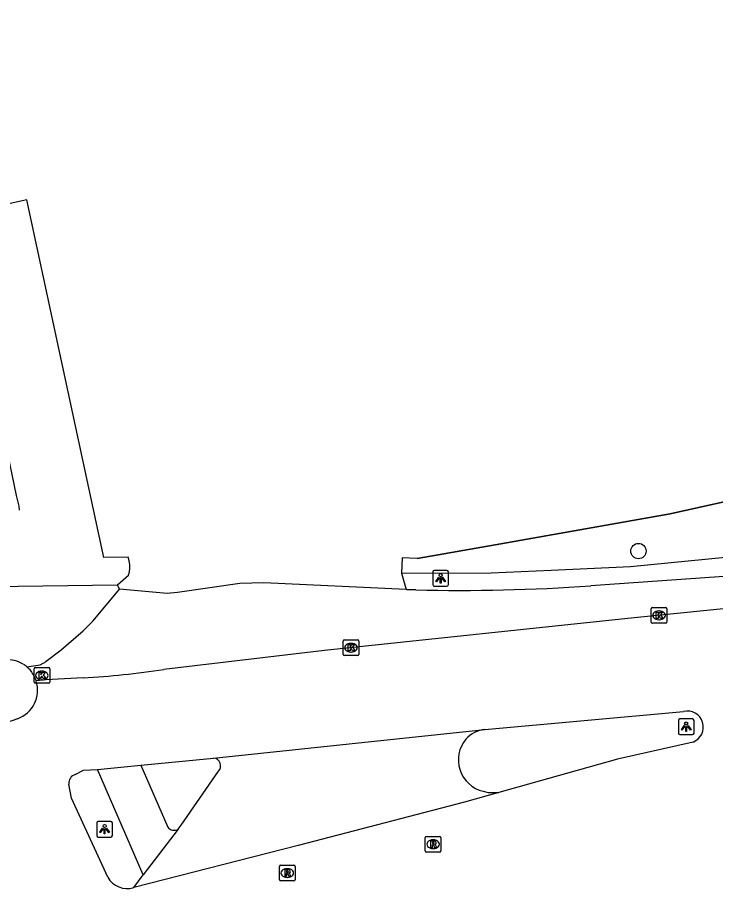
# Model space of a CAD drawing. Extents: x 161477 to 163040, y 383680 to 384868.
# Drawn here: x 161820.9 to 161865.5, y 383691.8 to 383747.4 of the extents above; entities that cross this region are included whole.
import ezdxf

# ---------------------------------------------------------------- set-up
doc = ezdxf.new("R2010")
doc.units = 0
for name, color, linetype in [('IMGEO_Boom', 7, 'Continuous'), ('IMGEO_Fietspad_open', 7, 'Continuous'), ('IMGEO_Groenvoorziening', 7, 'Continuous'), ('IMGEO_Hek', 7, 'Continuous'), ('IMGEO_Kolk', 7, 'Continuous'), ('IMGEO_Lichtpunt', 7, 'Continuous'), ('IMGEO_Rijbaan_lokaal_gesloten', 7, 'Continuous'), ('IMGEO_Rijbaan_lokaal_open', 7, 'Continuous'), ('IMGEO_Rioolput', 7, 'Continuous'), ('IMGEO_Voetpad_open', 7, 'Continuous')]:
    doc.layers.add(name, color=color, linetype=linetype)

msp = doc.modelspace()

# ---------------------------------------------------------------- linework, layer by layer
at = {"layer": 'IMGEO_Boom'}
msp.add_circle((161860.557, 383713.326), 0.489, dxfattribs=at)
at = {"layer": 'IMGEO_Fietspad_open'}
for points in [[(161827.453, 383710.89), (161827.31, 383711.172)], [(161828.958, 383692.655), (161826.037, 383699.389)], [(161828.809, 383699.662), (161830.528, 383695.697)]]:
    msp.add_lwpolyline(points, dxfattribs=at)
for centre, radius, start, end in [((161820.27, 383704.452), 1.947, 57.8241, 94.1263), ((161820.25, 383704.424), 1.982, 49.3755, 57.7552), ((161830.933, 383696.028), 0.523, 219.2882, 298.5971)]:
    msp.add_arc(centre, radius, start, end, dxfattribs=at)
at = {"layer": 'IMGEO_Groenvoorziening'}
msp.add_lwpolyline([(162298.918, 383814.561), (162261.093, 383802.89), (162253.58, 383800.741), (162226.943, 383794.593), (162215.712, 383792.241), (162200.206, 383788.993), (162072.878, 383760.064), (162061.02, 383757.619), (162034.23, 383752.621), (161913.963, 383727.199), (161882.566, 383720.155), (161862.581, 383715.7), (161851.783, 383713.796), (161847.772, 383713.088), (161846.442, 383712.853), (161845.476, 383712.892), (161845.445, 383711.912)], dxfattribs=at)
at = {"layer": 'IMGEO_Hek'}
for points in [[(161846.442, 383712.853), (161847.772, 383713.088), (161851.783, 383713.796), (161862.581, 383715.7), (161882.566, 383720.155), (161913.963, 383727.199), (162034.23, 383752.621), (162061.02, 383757.619)], [(161821.054, 383715.932), (161821.047, 383716.185), (161820.861, 383716.869), (161820.161, 383720.275)]]:
    msp.add_lwpolyline(points, dxfattribs=at)
at = {"layer": 'IMGEO_Kolk'}
for p, q in [((161861.447, 383709.723), (161862.299, 383709.723)), ((161861.372, 383708.797), (161861.372, 383709.649)), ((161861.86, 383709.503), (161861.885, 383709.503)), ((161862.373, 383709.649), (161862.373, 383708.797)), ((161862.299, 383708.723), (161861.447, 383708.723)), ((161861.883, 383708.943), (161861.858, 383708.943)), ((161841.715, 383706.729), (161841.715, 383707.581)), ((161841.79, 383707.655), (161842.642, 383707.655)), ((161842.716, 383707.581), (161842.716, 383706.729)), ((161842.203, 383707.435), (161842.228, 383707.435)), ((161842.642, 383706.655), (161841.79, 383706.655)), ((161842.226, 383706.875), (161842.201, 383706.875)), ((161821.988, 383704.961), (161821.988, 383705.813)), ((161822.063, 383705.887), (161822.915, 383705.887)), ((161822.989, 383705.813), (161822.989, 383704.961)), ((161822.476, 383705.667), (161822.501, 383705.667)), ((161822.915, 383704.887), (161822.063, 383704.887)), ((161822.499, 383705.107), (161822.474, 383705.107))]:
    msp.add_line(p, q, dxfattribs=at)
for points in [[(161861.447, 383709.723), (161862.299, 383709.723)], [(161861.372, 383708.797), (161861.372, 383709.649)], [(161861.693, 383709.423), (161861.816, 383709.423), (161861.816, 383709.272), (161861.946, 383709.423), (161862.11, 383709.423), (161861.964, 383709.272), (161862.117, 383709.023), (161861.965, 383709.023), (161861.88, 383709.187), (161861.816, 383709.12), (161861.816, 383709.023), (161861.693, 383709.023), (161861.693, 383709.423)], [(161862.373, 383709.649), (161862.373, 383708.797)], [(161862.299, 383708.723), (161861.447, 383708.723)], [(161841.715, 383706.729), (161841.715, 383707.581)], [(161841.79, 383707.655), (161842.642, 383707.655)], [(161842.716, 383707.581), (161842.716, 383706.729)], [(161842.036, 383707.355), (161842.159, 383707.355), (161842.159, 383707.204), (161842.289, 383707.355), (161842.453, 383707.355), (161842.307, 383707.204), (161842.46, 383706.955), (161842.308, 383706.955), (161842.223, 383707.119), (161842.159, 383707.052), (161842.159, 383706.955), (161842.036, 383706.955), (161842.036, 383707.355)], [(161842.642, 383706.655), (161841.79, 383706.655)], [(161821.988, 383704.961), (161821.988, 383705.813)], [(161822.063, 383705.887), (161822.915, 383705.887)], [(161822.989, 383705.813), (161822.989, 383704.961)], [(161822.309, 383705.587), (161822.432, 383705.587), (161822.432, 383705.436), (161822.562, 383705.587), (161822.726, 383705.587), (161822.58, 383705.436), (161822.733, 383705.187), (161822.581, 383705.187), (161822.496, 383705.351), (161822.432, 383705.284), (161822.432, 383705.187), (161822.309, 383705.187), (161822.309, 383705.587)], [(161822.915, 383704.887), (161822.063, 383704.887)]]:
    msp.add_lwpolyline(points, dxfattribs=at)
for centre, start, end in [((161861.449, 383709.647), 91.552, 178.448), ((161861.449, 383709.647), 91.552, 178.448), ((161862.297, 383709.647), 1.552, 88.448), ((161862.297, 383709.647), 1.552, 88.448), ((161861.449, 383708.799), 181.552, 268.448), ((161861.449, 383708.799), 181.552, 268.448), ((161862.297, 383708.799), 271.552, 358.448), ((161862.297, 383708.799), 271.552, 358.448), ((161841.792, 383707.579), 91.552, 178.448), ((161841.792, 383707.579), 91.552, 178.448), ((161842.64, 383707.579), 1.552, 88.448), ((161842.64, 383707.579), 1.552, 88.448), ((161841.792, 383706.731), 181.552, 268.448), ((161841.792, 383706.731), 181.552, 268.448), ((161842.64, 383706.731), 271.552, 358.448), ((161842.64, 383706.731), 271.552, 358.448), ((161822.065, 383705.811), 91.552, 178.448), ((161822.065, 383705.811), 91.552, 178.448), ((161822.913, 383705.811), 1.552, 88.448), ((161822.913, 383705.811), 1.552, 88.448), ((161822.065, 383704.963), 181.552, 268.448), ((161822.065, 383704.963), 181.552, 268.448), ((161822.913, 383704.963), 271.552, 358.448), ((161822.913, 383704.963), 271.552, 358.448)]:
    msp.add_arc(centre, 0.0765, start, end, dxfattribs=at)
for centre, major_axis, ratio, start_param, end_param in [((161861.859, 383709.223), (-0.387, 0.002), 0.722429, 4.712389, 7.853982), ((161861.884, 383709.223), (-0.39, 0.002), 0.717154, 1.570796, 4.712389), ((161842.202, 383707.155), (-0.387, 0.002), 0.722429, 4.712389, 7.853982), ((161842.227, 383707.155), (-0.39, 0.002), 0.717154, 1.570796, 4.712389), ((161822.475, 383705.387), (-0.387, 0.002), 0.722429, 4.712389, 7.853982), ((161822.5, 383705.387), (-0.39, 0.002), 0.717154, 1.570796, 4.712389)]:
    msp.add_ellipse(centre, major_axis=major_axis, ratio=ratio, start_param=start_param, end_param=end_param, dxfattribs=at)
at = {"layer": 'IMGEO_Lichtpunt'}
for p, q in [((161847.436, 383711.991), (161847.436, 383711.184)), ((161847.436, 383711.991), (161847.436, 383711.184)), ((161848.338, 383712.086), (161847.53, 383712.086)), ((161848.338, 383712.086), (161847.53, 383712.086)), ((161848.432, 383711.184), (161848.432, 383711.991)), ((161848.432, 383711.184), (161848.432, 383711.991)), ((161847.53, 383711.09), (161848.338, 383711.09)), ((161847.53, 383711.09), (161848.338, 383711.09)), ((161863.107, 383702.521), (161863.107, 383701.714)), ((161863.107, 383702.521), (161863.107, 383701.714)), ((161864.009, 383702.616), (161863.201, 383702.616)), ((161864.009, 383702.616), (161863.201, 383702.616)), ((161864.103, 383701.714), (161864.103, 383702.521)), ((161864.103, 383701.714), (161864.103, 383702.521)), ((161863.201, 383701.62), (161864.009, 383701.62)), ((161863.201, 383701.62), (161864.009, 383701.62)), ((161825.992, 383695.979), (161825.992, 383695.172)), ((161825.992, 383695.979), (161825.992, 383695.172)), ((161826.894, 383696.074), (161826.086, 383696.074)), ((161826.894, 383696.074), (161826.086, 383696.074)), ((161826.988, 383695.172), (161826.988, 383695.979)), ((161826.988, 383695.172), (161826.988, 383695.979)), ((161826.086, 383695.078), (161826.894, 383695.078)), ((161826.086, 383695.078), (161826.894, 383695.078))]:
    msp.add_line(p, q, dxfattribs=at)
for points in [[(161847.81, 383711.655), (161847.849, 383711.627), (161847.661, 383711.365), (161847.623, 383711.392), (161847.81, 383711.655)], [(161847.912, 383711.607), (161847.959, 383711.607), (161847.959, 383711.285), (161847.912, 383711.285), (161847.912, 383711.607)], [(161848.022, 383711.627), (161848.06, 383711.654), (161848.247, 383711.392), (161848.208, 383711.364), (161848.022, 383711.627)], [(161863.481, 383702.185), (161863.52, 383702.157), (161863.332, 383701.895), (161863.294, 383701.922), (161863.481, 383702.185)], [(161863.583, 383702.137), (161863.63, 383702.137), (161863.63, 383701.815), (161863.583, 383701.815), (161863.583, 383702.137)], [(161863.693, 383702.157), (161863.731, 383702.184), (161863.918, 383701.922), (161863.879, 383701.894), (161863.693, 383702.157)], [(161826.366, 383695.643), (161826.405, 383695.615), (161826.217, 383695.353), (161826.179, 383695.38), (161826.366, 383695.643)], [(161826.468, 383695.595), (161826.515, 383695.595), (161826.515, 383695.273), (161826.468, 383695.273), (161826.468, 383695.595)], [(161826.578, 383695.615), (161826.616, 383695.642), (161826.803, 383695.38), (161826.764, 383695.352), (161826.578, 383695.615)]]:
    msp.add_lwpolyline(points, dxfattribs=at)
for centre in [(161847.935, 383711.789), (161863.606, 383702.319), (161826.491, 383695.777)]:
    msp.add_circle(centre, 0.0994, dxfattribs=at)
for centre, start, end in [((161847.53, 383711.991), 90, 180), ((161847.53, 383711.991), 90, 180), ((161848.338, 383711.991), 0, 90), ((161848.338, 383711.991), 0, 90), ((161847.53, 383711.184), 180, 270), ((161847.53, 383711.184), 180, 270), ((161848.338, 383711.184), 270, 0), ((161848.338, 383711.184), 270, 360), ((161863.201, 383702.521), 90, 180), ((161863.201, 383702.521), 90, 180), ((161864.009, 383702.521), 0, 90), ((161864.009, 383702.521), 0, 90), ((161863.201, 383701.714), 180, 270), ((161863.201, 383701.714), 180, 270), ((161864.009, 383701.714), 270, 0), ((161864.009, 383701.714), 270, 360), ((161826.086, 383695.979), 90, 180), ((161826.086, 383695.979), 90, 180), ((161826.894, 383695.979), 0, 90), ((161826.894, 383695.979), 0, 90), ((161826.086, 383695.172), 180, 270), ((161826.086, 383695.172), 180, 270), ((161826.894, 383695.172), 270, 0), ((161826.894, 383695.172), 270, 360)]:
    msp.add_arc(centre, 0.0946, start, end, dxfattribs=at)
at = {"layer": 'IMGEO_Rijbaan_lokaal_gesloten'}
for points in [[(161896.628, 383715.806), (161869.988, 383710.05), (161860.284, 383709.059), (161840.522, 383706.975), (161830.265, 383705.771)], [(161825.131, 383705.232), (161822.749, 383705.104), (161822.128, 383705.034)], [(161850.751, 383701.947), (161863.44, 383703.09)], [(161820.93, 383702.623), (161820.281, 383702.377), (161817.423, 383701.704)], [(161833.45, 383700.115), (161850.751, 383701.947)], [(161864.047, 383701.14), (161859.216, 383700.045), (161851.649, 383697.913)], [(161828.809, 383699.662), (161833.45, 383700.115)], [(161824.616, 383699.074), (161825.147, 383699.348), (161826.037, 383699.389)], [(161826.037, 383699.389), (161828.809, 383699.662)], [(161826.698, 383692.517), (161824.371, 383697.557), (161824.21, 383698.458)], [(161851.649, 383697.913), (161849.463, 383697.297), (161838.851, 383694.535), (161828.35, 383691.851)]]:
    msp.add_lwpolyline(points, dxfattribs=at)
for centre, radius, start, end in [((161822.257, 383757.327), 52.174, 273.1577, 278.8289), ((161820.27, 383704.454), 1.947, 289.8273, 17.3281), ((161863.675, 383702.094), 1.024, 291.331, 103.2498), ((161824.816, 383698.5), 0.608, 109.2259, 183.997), ((161827.934, 383693.202), 1.413, 208.9871, 287.0994)]:
    msp.add_arc(centre, radius, start, end, dxfattribs=at)
at = {"layer": 'IMGEO_Rijbaan_lokaal_open'}
for points in [[(161827.31, 383711.172), (161828.016, 383711.784), (161828.077, 383712.007), (161828.106, 383712.24), (161828.101, 383712.477), (161828.063, 383712.708), (161827.993, 383712.929), (161826.437, 383712.922), (161821.533, 383735.727), (161817.478, 383734.836), (161817.149, 383734.764), (161817.357, 383733.816)], [(161896.628, 383715.806), (161896.598, 383715.924), (161894.388, 383715.557), (161892.078, 383715.1), (161888.359, 383714.405), (161885.419, 383713.969), (161883.061, 383713.651), (161881.009, 383713.345), (161874.74, 383712.504), (161866.931, 383711.764), (161857.515, 383711.104)], [(161816.202, 383711.027), (161827.31, 383711.172)], [(161821.54, 383705.928), (161822.379, 383706.076), (161822.564, 383706.162), (161822.671, 383706.224), (161822.769, 383706.293), (161823.72, 383707.023), (161825.122, 383708.236), (161825.766, 383708.879), (161827.453, 383710.89)], [(161845.727, 383710.877), (161836.645, 383711.302), (161835.112, 383711.245), (161831.153, 383710.682), (161830.493, 383710.624), (161827.453, 383710.89)], [(161846.351, 383710.845), (161845.823, 383710.856), (161845.803, 383710.86), (161845.777, 383710.866), (161845.752, 383710.871), (161845.727, 383710.877)], [(161831.183, 383695.569), (161831.388, 383695.838), (161833.762, 383699.283)], [(161850.648, 383697.995), (161850.967, 383697.929), (161851.649, 383697.913)], [(161831.183, 383695.569), (161828.958, 383692.655)], [(161828.35, 383691.851), (161828.958, 383692.655)]]:
    msp.add_lwpolyline(points, dxfattribs=at)
for centre, radius, start, end in [((161849.122, 383832.15), 121.337, 268.69151, 273.96649), ((161820.275, 383704.456), 1.941, 17.3308, 49.3365), ((161851.043, 383699.895), 2.073, 98.1109, 136.3406), ((161851.135, 383700.005), 2.068, 140.2908, 256.3829), ((161833.403, 383699.623), 0.494, 316.5127, 84.5994)]:
    msp.add_arc(centre, radius, start, end, dxfattribs=at)
at = {"layer": 'IMGEO_Rioolput'}
for p, q in [((161846.955, 383694.194), (161846.955, 383695.046)), ((161847.03, 383695.12), (161847.882, 383695.12)), ((161847.443, 383694.9), (161847.468, 383694.9)), ((161847.956, 383695.046), (161847.956, 383694.194)), ((161847.882, 383694.12), (161847.03, 383694.12)), ((161847.466, 383694.34), (161847.441, 383694.34)), ((161837.648, 383692.353), (161837.648, 383693.205)), ((161837.723, 383693.279), (161838.575, 383693.279)), ((161838.136, 383693.059), (161838.161, 383693.059)), ((161838.649, 383693.205), (161838.649, 383692.353)), ((161838.159, 383692.499), (161838.134, 383692.499)), ((161838.575, 383692.279), (161837.723, 383692.279))]:
    msp.add_line(p, q, dxfattribs=at)
for points in [[(161846.955, 383694.194), (161846.955, 383695.046)], [(161847.03, 383695.12), (161847.882, 383695.12)], [(161847.544, 383694.818), (161847.292, 383694.82), (161847.292, 383694.42)], [(161847.47, 383694.739), (161847.416, 383694.739), (161847.416, 383694.658)], [(161847.956, 383695.046), (161847.956, 383694.194)], [(161847.882, 383694.12), (161847.03, 383694.12)], [(161847.292, 383694.42), (161847.416, 383694.42), (161847.416, 383694.582), (161847.427, 383694.582)], [(161847.416, 383694.658), (161847.468, 383694.658)], [(161847.474, 383694.553), (161847.545, 383694.42), (161847.685, 383694.42), (161847.62, 383694.546)], [(161837.648, 383692.353), (161837.648, 383693.205)], [(161837.723, 383693.279), (161838.575, 383693.279)], [(161838.649, 383693.205), (161838.649, 383692.353)], [(161838.237, 383692.977), (161837.985, 383692.979), (161837.985, 383692.579)], [(161837.985, 383692.579), (161838.109, 383692.579), (161838.109, 383692.741), (161838.12, 383692.741)], [(161838.163, 383692.898), (161838.109, 383692.898), (161838.109, 383692.817)], [(161838.109, 383692.817), (161838.161, 383692.817)], [(161838.167, 383692.712), (161838.238, 383692.579), (161838.378, 383692.579), (161838.313, 383692.705)], [(161838.575, 383692.279), (161837.723, 383692.279)]]:
    msp.add_lwpolyline(points, dxfattribs=at)
for centre, radius, start, end in [((161847.032, 383695.044), 0.0765, 91.552, 178.448), ((161847.032, 383695.044), 0.0765, 91.552, 178.448), ((161847.476, 383694.643), 0.0964, 77.0061, 93.1865), ((161847.49, 383694.7), 0.0378, 276.6634, 79.6772), ((161847.543, 383694.708), 0.109, 350.3612, 89.416), ((161847.541, 383694.708), 0.112, 277.5842, 350.9817), ((161847.88, 383695.044), 0.0765, 1.552, 88.448), ((161847.88, 383695.044), 0.0765, 1.552, 88.448), ((161847.032, 383694.196), 0.0765, 181.552, 268.448), ((161847.032, 383694.196), 0.0765, 181.552, 268.448), ((161847.426, 383694.529), 0.0533, 26.0293, 88.6989), ((161847.452, 383694.847), 0.19, 274.7715, 282.9687), ((161847.525, 383694.493), 0.108, 29.5134, 73.7905), ((161847.88, 383694.196), 0.0765, 271.552, 358.448), ((161847.88, 383694.196), 0.0765, 271.552, 358.448), ((161837.725, 383693.203), 0.0765, 91.552, 178.448), ((161837.725, 383693.203), 0.0765, 91.552, 178.448), ((161838.573, 383693.203), 0.0765, 1.552, 88.448), ((161838.573, 383693.203), 0.0765, 1.552, 88.448), ((161838.119, 383692.688), 0.0533, 26.0293, 88.6989), ((161838.145, 383693.006), 0.19, 274.7715, 282.9687), ((161838.169, 383692.802), 0.0964, 77.0061, 93.1865), ((161838.183, 383692.859), 0.0378, 276.6634, 79.6772), ((161838.236, 383692.867), 0.109, 350.3612, 89.416), ((161838.234, 383692.867), 0.112, 277.5842, 350.9817), ((161838.218, 383692.652), 0.108, 29.5134, 73.7905), ((161837.725, 383692.355), 0.0765, 181.552, 268.448), ((161837.725, 383692.355), 0.0765, 181.552, 268.448), ((161838.573, 383692.355), 0.0765, 271.552, 358.448), ((161838.573, 383692.355), 0.0765, 271.552, 358.448)]:
    msp.add_arc(centre, radius, start, end, dxfattribs=at)
for centre, major_axis, ratio, start_param, end_param in [((161847.442, 383694.62), (-0.387, 0.002), 0.722429, 4.712389, 7.853982), ((161847.467, 383694.62), (-0.39, 0.002), 0.717154, 1.570796, 4.712389), ((161838.135, 383692.779), (-0.387, 0.002), 0.722429, 4.712389, 7.853982), ((161838.16, 383692.779), (-0.39, 0.002), 0.717154, 1.570796, 4.712389)]:
    msp.add_ellipse(centre, major_axis=major_axis, ratio=ratio, start_param=start_param, end_param=end_param, dxfattribs=at)
at = {"layer": 'IMGEO_Voetpad_open'}
for points in [[(161845.445, 383711.912), (161851.162, 383711.928), (161854.981, 383712.097), (161860.054, 383712.34), (161872.384, 383713.555)], [(161845.445, 383711.912), (161845.727, 383710.877)]]:
    msp.add_lwpolyline(points, dxfattribs=at)

doc.saveas('drawing.dxf')
